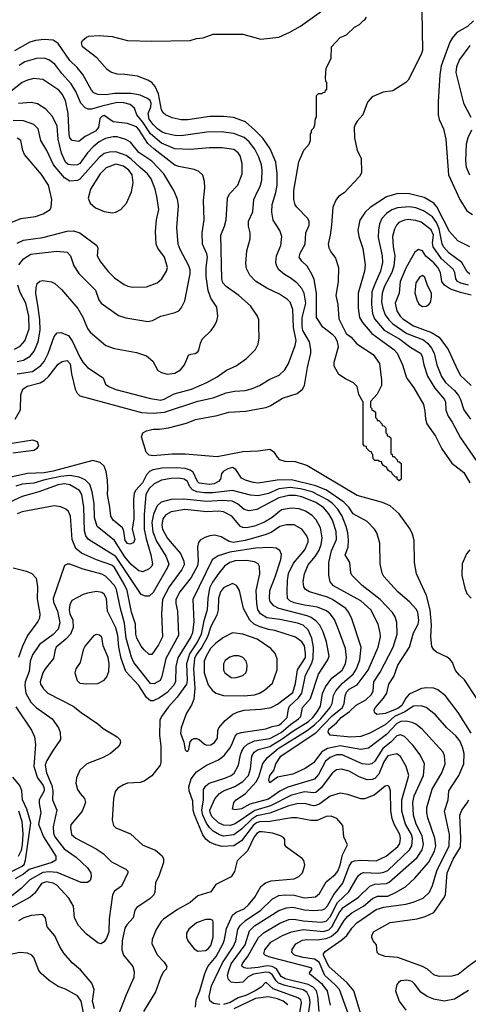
# Model space of a CAD drawing. Extents: x 997026 to 1115308, y 536381 to 619039.
# Tile 436 of 484: x 1094295 to 1097794, y 551211 to 558885. Entities that reach past the tile are written whole.
import ezdxf

# ---------------------------------------------------------------- set-up
doc = ezdxf.new("R2010")
doc.units = 0

msp = doc.modelspace()

# ---------------------------------------------------------------- linework, layer by layer
at = {"layer": '0CON20XD'}
for points in [[(1097860.8, 553595), (1097765, 553740), (1097724.2, 553775), (1097693.2, 553813.2), (1097671.2, 553875), (1097649.7, 553899.7), (1097627.4, 553917.4), (1097545.5, 553955.5), (1097524.5, 553974.5), (1097510.3, 554000.3), (1097501.5, 554075), (1097506.8, 554165), (1097494.8, 554285), (1097468.5, 554398.5), (1097388.6, 554565), (1097373.2, 554653.2), (1097370.6, 554825), (1097358.9, 554875), (1097340, 554915), (1097255, 555033.3), (1097185, 555096.2), (1097125, 555123.4), (1096927.8, 555177.7), (1096535, 555411.4), (1096445, 555439.4), (1096365, 555442.2), (1096325, 555454.4), (1096305, 555474.2), (1096282.9, 555512.9), (1096245, 555535.6), (1096155, 555521.2), (1096035, 555517.1), (1095835, 555477.5), (1095585, 555500), (1095485, 555499.5), (1095335, 555485.7), (1095305, 555491.4), (1095282, 555515), (1095243.8, 555635), (1095255.8, 555664.2), (1095285, 555680.8), (1095335, 555692.9), (1095385, 555692.9), (1095455, 555703.5), (1095595, 555739.5), (1095665, 555768.5), (1095835, 555799.2), (1095925, 555825.4), (1096055.4, 555834.6), (1096215, 555863.5), (1096248, 555875), (1096345, 555934.4), (1096458.8, 555971.2), (1096500.8, 556005), (1096517.1, 556035), (1096538.8, 556175), (1096566, 556285), (1096566.6, 556315), (1096555.3, 556375), (1096503.6, 556463.6), (1096496.9, 556495), (1096498, 556562), (1096527.1, 556675), (1096513.7, 556755), (1096495, 556789.1), (1096455.5, 556835), (1096405, 556874.6), (1096359.9, 556899.9), (1096316.6, 556936.6), (1096300, 556965), (1096292.8, 556992.8), (1096298.8, 557045), (1096331.5, 557125), (1096338.2, 557195), (1096325, 557242.5), (1096272.9, 557322.9), (1096261.1, 557385), (1096264.7, 557445.3), (1096292.4, 557537.6), (1096301.8, 557595), (1096304.2, 557685.8), (1096292.9, 557775), (1096249, 557879), (1096190.8, 557960.8), (1096129.2, 558025), (1096055, 558090.4), (1095962.1, 558122.1), (1095885, 558130.4), (1095778.9, 558131.1), (1095605, 558105.5), (1095555, 558104.6), (1095485, 558120), (1095432.5, 558145), (1095415, 558159.4), (1095401.6, 558181.6), (1095376.8, 558306.8), (1095350.4, 558365), (1095325, 558395.5), (1095294.6, 558414.6), (1095215, 558446.5), (1095115, 558459.5), (1095055, 558460), (1095007, 558477), (1094977.8, 558497.8), (1094897, 558587), (1094784.4, 558675), (1094775.8, 558704.2), (1094785.6, 558724.4), (1094815, 558749.2), (1094833.6, 558756.4), (1094915, 558761.1), (1095015, 558754.4), (1095135, 558723.8), (1095325, 558717.5), (1095625, 558723.3), (1095675, 558738.8), (1095725, 558744), (1095805, 558772.9), (1096035, 558772.9), (1096175, 558733.1), (1096315, 558748.1), (1096402.2, 558787.8), (1096485.3, 558834.7), (1096803.4, 559066.6)], [(1097430, 558955), (1097437.5, 558645), (1097426.8, 558613.2), (1097325, 558413.3), (1097306.7, 558395), (1097205, 558330), (1097130.7, 558319.3), (1097045, 558283.3), (1097006.4, 558243.6), (1096971.2, 558145), (1096926, 558095), (1096911.3, 558068.7), (1096903.1, 558045), (1096907.1, 557965), (1096928, 557865), (1096956.7, 557805), (1096959.3, 557690.7), (1096945.9, 557664.1), (1096824.2, 557535.8), (1096781.9, 557508.1), (1096760.3, 557479.7), (1096737, 557423), (1096726.4, 557283.6), (1096716.9, 557205), (1096700, 557135), (1096705.9, 557105.9), (1096721.2, 557075), (1096757.7, 557027.7), (1096780, 556955), (1096778.8, 556841.2), (1096760, 556735), (1096775.8, 556664.2), (1096784, 556555), (1096840.5, 556440.5), (1096880.9, 556410.9), (1096925, 556358), (1097052.5, 556275), (1097100.6, 556205), (1097117.1, 556075), (1097115.8, 556035), (1097082.3, 555967.7), (1097031.7, 555908.3), (1097030, 555865), (1097040, 555855), (1097041.7, 555841.7), (1097055, 555840), (1097070, 555825), (1097070, 555785), (1097080, 555775), (1097081.7, 555761.7), (1097095, 555760), (1097120, 555735), (1097121.7, 555721.7), (1097135, 555720), (1097150, 555705), (1097150, 555665), (1097160, 555655), (1097161.7, 555641.7), (1097175, 555640), (1097190, 555625), (1097190, 555505), (1097200, 555495), (1097201.7, 555481.7), (1097215, 555480), (1097240, 555455), (1097241.7, 555441.7), (1097255, 555440), (1097270, 555425), (1097270, 555305), (1097255, 555290), (1097240, 555305), (1097238.3, 555318.3), (1097225, 555320), (1097200, 555345), (1097198.3, 555358.3), (1097185, 555360), (1097171.7, 555371.7), (1097160, 555385), (1097158.3, 555398.3), (1097145, 555400), (1097131.7, 555411.7), (1097120, 555425), (1097118.3, 555438.3), (1097101.7, 555441.7), (1097095, 555450), (1097065, 555450), (1097051.7, 555461.7), (1097050, 555495), (1097040, 555505), (1097038.3, 555518.3), (1097025, 555520), (1097000, 555545), (1096998.3, 555558.3), (1096985, 555560), (1096973, 555573), (1096972.5, 555905), (1096938.8, 555965), (1096925.6, 556025.6), (1096898.8, 556055), (1096835, 556085.8), (1096785, 556120), (1096748, 556185), (1096748, 556215), (1096780, 556335), (1096773.8, 556375), (1096757.3, 556407.3), (1096738.3, 556428.3), (1096658.3, 556488.3), (1096610.8, 556565), (1096608.5, 556755), (1096590.5, 556860.5), (1096576.7, 556896.7), (1096536, 556965), (1096495, 557004), (1096475.7, 557035), (1096483.1, 557065), (1096522, 557135), (1096526.2, 557225), (1096553.3, 557285), (1096553.3, 557315), (1096539.5, 557339.5), (1096455, 557423.3), (1096443.1, 557443.1), (1096431.9, 557485), (1096432.2, 557555), (1096471.7, 557778.3), (1096510.8, 557869.2), (1096553.6, 557916.4), (1096563, 557947), (1096562.5, 557995), (1096570, 558005), (1096570, 558025), (1096588.3, 558041.7), (1096597.5, 558065), (1096602.5, 558115), (1096610, 558125), (1096610, 558295), (1096625, 558310), (1096655, 558310), (1096661.7, 558318.3), (1096678.3, 558321.7), (1096680, 558335), (1096690, 558345), (1096690, 558395), (1096683, 558403), (1096680, 558435), (1096683.8, 558505), (1096723.3, 558585), (1096726.7, 558675), (1096795, 558746.7), (1096843.6, 558766.4), (1096905, 558826.7), (1096945, 558847.5), (1096975, 558880), (1096986.4, 558883.6), (1097000, 558905)], [(1097834.2, 558875.8), (1097787.2, 558832.8), (1097705, 558784.5), (1097667.6, 558742.4), (1097649.6, 558710.4), (1097582, 558525), (1097570.4, 558455), (1097559.4, 558245), (1097559.2, 558145), (1097567.1, 558107.1), (1097600, 558035), (1097619.2, 557955), (1097638, 557675), (1097726.9, 557485), (1097782.9, 557395), (1097825, 557366.6)], [(1094259.1, 555770.9), (1094300.6, 555845), (1094305, 555962.5), (1094320, 556005), (1094352.2, 556027.8), (1094453.9, 556056.1), (1094485, 556071.8), (1094522.7, 556107.3), (1094595, 556199.4), (1094625, 556222.2), (1094665, 556228.5), (1094688, 556202), (1094699.5, 556125), (1094728.4, 556005), (1094743.4, 555973.4), (1094763.5, 555953.5), (1095245, 555823.5), (1095335, 555818.6), (1095425, 555826.2), (1095685, 555912.8), (1095805, 555938.5), (1095905, 555976.5), (1095968.9, 555991.1), (1096054.6, 555995.4), (1096102.2, 556007.8), (1096165, 556034.4), (1096245, 556083.5), (1096318.6, 556115), (1096362.7, 556155), (1096391.5, 556205), (1096444, 556345), (1096450.2, 556385), (1096429.6, 556485), (1096425.3, 556625.3), (1096405, 556682.5), (1096383.8, 556703.8), (1096322, 556745), (1096223.1, 556793.1), (1096135, 556848.5), (1096088.5, 556895), (1096063.5, 556945), (1096059.5, 556985), (1096067.1, 557085), (1096092.7, 557177.3), (1096092.5, 557225), (1096080, 557275), (1096080, 557315), (1096112.4, 557387.6), (1096122.1, 557485), (1096150.4, 557545), (1096170, 557585), (1096182.3, 557635), (1096186, 557714), (1096179.7, 557755), (1096159.1, 557815), (1096129.1, 557875), (1096085, 557933.2), (1096045, 557968), (1095965, 557998.2), (1095865, 558010.3), (1095755, 558008.9), (1095555, 557979.8), (1095505, 557981.7), (1095435, 557997.3), (1095405, 558010), (1095370.3, 558035), (1095335, 558068.7), (1095305, 558108.9), (1095297.6, 558155), (1095317.4, 558205), (1095320.4, 558235), (1095311.4, 558255), (1095292, 558272), (1095235, 558298), (1095165, 558309), (1095035, 558310.4), (1094970.5, 558299.5), (1094905, 558302.4), (1094873.3, 558315), (1094855, 558337.1), (1094787.7, 558457.7), (1094743.7, 558513.7), (1094685, 558567.5), (1094595, 558700.9), (1094555, 558725.3), (1094485, 558731.2), (1094417.3, 558722.7), (1094375, 558710), (1094255, 558642.5)], [(1097805.7, 558684.3), (1097723.8, 558575), (1097701.3, 558518.7), (1097695.3, 558475), (1097742.6, 558287.4), (1097756.2, 558235), (1097813.8, 558125)], [(1094275, 556125.8), (1094395, 556143.2), (1094460.6, 556189.4), (1094485, 556221.5), (1094515.9, 556284.1), (1094563, 556417), (1094586.4, 556443.6), (1094615, 556448.1), (1094675.6, 556425), (1094706.8, 556376.8), (1094764, 556255), (1094787.1, 556217.1), (1094825, 556173.3), (1094946.7, 556095), (1094963.8, 556045), (1094991.2, 556025), (1095044.1, 556004.1), (1095315, 555931.8), (1095395, 555920), (1095421.7, 555928.3), (1095499.7, 555970.2), (1095635, 556006.6), (1095755, 556058.2), (1095835, 556101.2), (1095906.7, 556153.3), (1095982.4, 556187.6), (1096064.5, 556245.5), (1096134, 556315), (1096156, 556355), (1096162.5, 556405), (1096160.8, 556495), (1096160, 556545), (1096150.8, 556575), (1096096.1, 556656.1), (1096005, 556736.5), (1095904.8, 556804.8), (1095879.6, 556835), (1095872.3, 556865), (1095862.7, 557205), (1095892.7, 557277.3), (1095905.2, 557324.8), (1095915.8, 557495), (1095932.3, 557527.7), (1095996.2, 557595), (1096031.2, 557685), (1096030.4, 557765), (1096014.5, 557825), (1095998.7, 557848.7), (1095965, 557872.7), (1095875, 557885.4), (1095774, 557886), (1095625, 557872.8), (1095505, 557879.8), (1095401.8, 557921.8), (1095315, 557995.2), (1095255, 558086.6), (1095207.7, 558145), (1095190, 558195), (1095156, 558225), (1095106.1, 558236.1), (1095055, 558238.8), (1094935, 558212.2), (1094855, 558186.8), (1094827.9, 558187.9), (1094805, 558197.9), (1094771.8, 558235), (1094733.6, 558325), (1094696.6, 558386.6), (1094624.6, 558465), (1094568.7, 558538.7), (1094523.5, 558573.5), (1094485, 558584.6), (1094425, 558582.3), (1094335, 558558), (1094290.7, 558529.3)], [(1094275, 556220.2), (1094325, 556231.2), (1094377.8, 556262.2), (1094408.3, 556301.7), (1094438.8, 556375), (1094454.4, 556465), (1094452.2, 556545), (1094439.1, 556640.9), (1094421.6, 556755), (1094423.2, 556796.8), (1094432, 556828), (1094453.1, 556846.9), (1094475, 556853.6), (1094542.4, 556842.4), (1094569.2, 556829.2), (1094621.7, 556781.7), (1094748.9, 556635), (1094787.2, 556567.2), (1094825, 556479.2), (1094845, 556450), (1094966.6, 556346.6), (1095035, 556322.9), (1095205, 556291.9), (1095285, 556264.3), (1095333.1, 556225), (1095371.8, 556151.8), (1095400, 556135), (1095445, 556122.2), (1095505, 556129.4), (1095550, 556155), (1095581.4, 556195), (1095610.7, 556269.3), (1095630.7, 556279.3), (1095663.6, 556283.6), (1095683.9, 556296.1), (1095691.7, 556308.3), (1095704, 556365), (1095718, 556395), (1095787, 556463), (1095817.5, 556505), (1095832.4, 556537.6), (1095840, 556575), (1095833.1, 556645), (1095785.8, 556715.8), (1095764.3, 556774.3), (1095750, 556885), (1095750.5, 556955), (1095760.8, 557035), (1095755, 557061.2), (1095720.6, 557135), (1095718.9, 557225), (1095733.1, 557325), (1095729.5, 557475), (1095739.5, 557575), (1095735.5, 557625.5), (1095722.4, 557672.4), (1095691.7, 557701.7), (1095655, 557716.5), (1095535, 557740.8), (1095505, 557752.3), (1095342.3, 557877.7), (1095295, 557920.3), (1095225, 558030.3), (1095205, 558049.8), (1095135, 558075.5), (1095025, 558088.4), (1094955, 558137.5), (1094935, 558131.1), (1094921.3, 558115), (1094908.4, 558045), (1094885, 558017.7), (1094805, 557974.1), (1094755, 557936.5), (1094704.6, 557944.6), (1094686.9, 557965), (1094680.7, 557990.7), (1094673.3, 558155), (1094651.8, 558255), (1094625, 558304.4), (1094599.1, 558335), (1094475, 558418.5), (1094405, 558426.4), (1094355, 558413.6), (1094315, 558394.6), (1094215, 558319.1)], [(1094288.2, 556975), (1094325, 557022.7), (1094383.1, 557056.9), (1094425.8, 557064.2), (1094585, 557081.1), (1094665, 557072.2), (1094691.5, 557045), (1094716.1, 556966.1), (1094756.2, 556906.2), (1094885, 556777.1), (1094912.1, 556702.1), (1094930, 556675), (1095065, 556578.6), (1095122.6, 556562.6), (1095295, 556533.1), (1095330, 556540), (1095395, 556575.8), (1095507.7, 556602.3), (1095535, 556616.7), (1095554.1, 556635.9), (1095582.5, 556695), (1095625.5, 556905), (1095625.5, 556935), (1095615, 556966), (1095546, 557095), (1095531.1, 557135), (1095520, 557265), (1095533.2, 557435), (1095525.3, 557485.3), (1095497.9, 557555), (1095420, 557685), (1095325, 557782.9), (1095225, 557851.3), (1095159.7, 557929.8), (1095122.6, 557952.6), (1095055, 557972.5), (1095025, 557973.1), (1094965, 557960), (1094915, 557933.5), (1094867.5, 557895), (1094823.2, 557846.8), (1094764.5, 557765), (1094745, 557754.7), (1094715, 557750.6), (1094673.8, 557756.2), (1094653.5, 557775), (1094621.1, 557845), (1094594.7, 557955), (1094587.9, 558055), (1094550.4, 558130.4), (1094498.1, 558188.1), (1094435, 558230.5), (1094385, 558240.9), (1094285, 558233.3)], [(1094275, 557143.2), (1094325, 557166.7), (1094475, 557186.7), (1094665, 557237.9), (1094715, 557240), (1094765, 557224.5), (1094895.8, 557125), (1094904.3, 557105), (1094898.6, 557045), (1094925, 556997.5), (1094985, 556922.5), (1095033.9, 556873.9), (1095110.6, 556820.6), (1095137.6, 556807.6), (1095175, 556800), (1095285, 556802.9), (1095366.2, 556835), (1095402.5, 556865), (1095439.4, 556925), (1095446.5, 556955), (1095424.5, 557035), (1095371.5, 557105), (1095360.4, 557135), (1095353.2, 557235), (1095361.8, 557325), (1095380.8, 557405), (1095363.6, 557506.4), (1095351.3, 557565), (1095320.7, 557645), (1095292, 557685), (1095235, 557734.2), (1095165, 557799.3), (1095125, 557827.8), (1095045, 557856.7), (1094995, 557853.7), (1094955, 557841.4), (1094915, 557811.8), (1094765, 557641.8), (1094745, 557633.2), (1094685, 557627.7), (1094645, 557652.1), (1094558.1, 557755), (1094507.3, 557865), (1094459.6, 557945), (1094439.1, 558035), (1094405, 558069.6), (1094325, 558098.2), (1094245, 558099.3)], [(1094233.4, 557306.6), (1094305, 557336.5), (1094418, 557352), (1094477, 557373), (1094532, 557405), (1094540, 557425), (1094544.4, 557485), (1094519.1, 557595), (1094465, 557679.2), (1094332.7, 557835), (1094318.5, 557865), (1094304, 557945), (1094275, 557961.1)], [(1097819.2, 558025), (1097788.8, 557965), (1097777.6, 557915), (1097770.5, 557785), (1097775.7, 557735.7), (1097803.1, 557675)], [(1095015, 557380.8), (1095045, 557384), (1095085, 557406), (1095128, 557455), (1095167.4, 557542.6), (1095179.6, 557615), (1095173.4, 557675), (1095145, 557713.3), (1095105, 557742.5), (1095045, 557758.4), (1094969.9, 557730.1), (1094922, 557685), (1094846.4, 557565), (1094829.4, 557495), (1094845, 557456.2), (1094885, 557418), (1094955, 557390), (1095015, 557380.8)], [(1097805, 557115.4), (1097710.8, 557160.9), (1097646.7, 557235), (1097547.2, 557427.2), (1097525.8, 557455.8), (1097449.5, 557499.5), (1097335, 557529.2), (1097245, 557530.6), (1097155, 557504), (1097027.3, 557422.7), (1096988.5, 557385), (1096947.3, 557322.7), (1096932.7, 557245), (1096939.2, 557195), (1096971.9, 557101.9), (1096990, 556975), (1096983.8, 556925), (1096935.8, 556755), (1096935.7, 556635.7), (1096945.8, 556565), (1096968.2, 556525), (1097040.5, 556440.5), (1097212.1, 556315), (1097239.6, 556285), (1097279.1, 556195), (1097312.5, 556095), (1097368.5, 556015), (1097444.5, 555885), (1097455.4, 555835), (1097458.5, 555775), (1097471.1, 555735), (1097538.5, 555638.5), (1097588.3, 555541.7), (1097665, 555427.5), (1097758, 555355), (1097805.9, 555275.9)], [(1097805, 556902.1), (1097785, 556919.2), (1097743.4, 556993.4), (1097645, 557066.6), (1097599, 557115), (1097588.7, 557138.7), (1097566.5, 557256.5), (1097545, 557304.7), (1097515, 557348.9), (1097445, 557396.2), (1097385, 557418.6), (1097335, 557426.1), (1097241.1, 557418.9), (1097197.2, 557402.8), (1097155, 557374.6), (1097119.3, 557335), (1097100.9, 557295), (1097092.4, 557245), (1097091.3, 557188.7), (1097122.5, 557045), (1097123.6, 556993.6), (1097110, 556925), (1097063.3, 556825), (1097042.4, 556765), (1097038.6, 556665), (1097046.5, 556596.5), (1097063.1, 556555), (1097136.6, 556466.5), (1097258.2, 556395), (1097345, 556330.9), (1097420, 556285), (1097432.4, 556262.4), (1097446.4, 556195), (1097475, 556105.7), (1097533, 556013), (1097607.7, 555925), (1097615.4, 555905), (1097617.6, 555842.4), (1097635.3, 555795.3), (1097667.4, 555747.4), (1097731.8, 555625), (1097855, 555450.6)], [(1097795, 556815.5), (1097735, 556831.2), (1097709.6, 556845), (1097696.6, 556865), (1097687.9, 556915), (1097675, 556941.5), (1097585, 557022), (1097518.5, 557115), (1097515.2, 557145), (1097523.3, 557205), (1097505, 557248), (1097425, 557307.5), (1097385, 557319.7), (1097325, 557327.5), (1097295, 557322.7), (1097251.9, 557305), (1097232.3, 557285), (1097217.8, 557252.2), (1097202.8, 557195), (1097208.1, 557115), (1097220.7, 557045), (1097213.4, 556965), (1097197.5, 556915), (1097140.6, 556809.4), (1097120.7, 556755), (1097117, 556685), (1097125.8, 556635.8), (1097145.7, 556585), (1097174.2, 556545), (1097206, 556516), (1097315, 556440.4), (1097445, 556389.5), (1097474.2, 556365), (1097505.8, 556325), (1097526.8, 556285), (1097547.8, 556195), (1097583.5, 556103.5), (1097616.9, 556056.9), (1097685, 555994.6), (1097716.4, 555956.4), (1097733, 555925), (1097757.3, 555845), (1097811.8, 555771.8)], [(1097815, 556737.2), (1097731.7, 556758.3), (1097654.2, 556784.2), (1097606.7, 556816.7), (1097586.8, 556845), (1097577.8, 556915), (1097556.7, 556955), (1097525, 556991.4), (1097463.2, 557043.2), (1097435, 557082.9), (1097405, 557094), (1097376.8, 557073.2), (1097308.6, 556955), (1097261.6, 556845), (1097254, 556755), (1097222, 556675), (1097235.3, 556615), (1097260.8, 556575), (1097283.1, 556555), (1097365, 556499.7), (1097507.5, 556447.5), (1097565, 556411.8), (1097635.5, 556315), (1097696, 556184), (1097730.6, 556115), (1097815.6, 556035)], [(1097435, 556648.6), (1097465, 556652.5), (1097485.8, 556664.2), (1097498.8, 556681.2), (1097506.8, 556723.2), (1097505.6, 556754.4), (1097475, 556814), (1097455, 556876), (1097435, 556892.5), (1097415, 556880), (1097384.7, 556835.3), (1097377.6, 556757.6), (1097390.9, 556700.9), (1097408.9, 556668.9), (1097435, 556648.6)], [(1094254, 556316), (1094298.6, 556341.4), (1094335, 556382.5), (1094368.6, 556475), (1094367.6, 556575), (1094342.9, 556675), (1094299.3, 556759.3), (1094281.4, 556815)], [(1094242, 555508), (1094405, 555529.8), (1094432.2, 555545), (1094444.7, 555565), (1094434.7, 555594.7), (1094398.4, 555608.4), (1094202.3, 555577.7)], [(1097815, 553324.5), (1097715.5, 553485), (1097615, 553614.4), (1097555, 553662.5), (1097525.9, 553675.9), (1097468.8, 553678.8), (1097427.2, 553672.8), (1097331.9, 553628.1), (1097305, 553596.2), (1097275, 553540.5), (1097245, 553517), (1097145, 553476.3), (1097080.9, 553470.9), (1097062, 553485), (1097060.6, 553505), (1097069.1, 553525), (1097132.8, 553597.2), (1097157.1, 553635), (1097174, 553706), (1097212.7, 553765), (1097244.7, 553855), (1097335.4, 553995), (1097367.2, 554105), (1097401.5, 554175), (1097407.5, 554205), (1097400.5, 554265), (1097388.5, 554288.5), (1097336.3, 554346.4), (1097244.7, 554424.8), (1097135, 554545.8), (1097120.9, 554570.9), (1097107.1, 554645), (1097104.3, 554805), (1097079.2, 554885), (1097063.2, 554913.2), (1097003.8, 554975), (1096895, 555034.5), (1096860.8, 555085), (1096822.8, 555125), (1096687.8, 555217.8), (1096605, 555252.5), (1096415, 555299.8), (1096303.7, 555296.3), (1096155, 555272.6), (1096115, 555277.6), (1096055, 555295.3), (1096025, 555311.5), (1095980.1, 555380.1), (1095955, 555396.2), (1095917.1, 555385), (1095881.4, 555365), (1095868.1, 555345), (1095861.9, 555305), (1095845.6, 555285), (1095811.4, 555268.6), (1095775, 555262), (1095695, 555274), (1095680.8, 555285), (1095647.9, 555357.9), (1095624.4, 555375), (1095585, 555386.1), (1095515, 555391.9), (1095405, 555390.4), (1095333.3, 555376.7), (1095307.9, 555365), (1095283.5, 555336.5), (1095253.1, 555275), (1095201.2, 555218.8), (1095188, 555195), (1095182, 555145), (1095186.3, 554995), (1095172.2, 554915), (1095192.9, 554835), (1095183, 554807), (1095155, 554796.5), (1095135, 554802.7), (1095117.3, 554825), (1095108.2, 554898.2), (1095097.3, 554925), (1095025, 554985.5), (1095004.6, 555015), (1094998.5, 555085), (1094979.2, 555185), (1094982.3, 555235), (1094980.8, 555295), (1094968.5, 555365), (1094954.6, 555404.6), (1094923.8, 555435), (1094865, 555448.8), (1094555, 555365.2), (1094485, 555354.5), (1094355, 555347.3), (1094225, 555319.2)], [(1096957.8, 551125), (1096900, 551315), (1096847.5, 551377.5), (1096705.8, 551505), (1096665.4, 551595), (1096664.7, 551605.3), (1096678, 551622), (1096807.7, 551712.3), (1096845, 551746.1), (1096885.3, 551805), (1096925, 551845.9), (1097075, 551949.2), (1097135, 551967), (1097305, 551992.4), (1097363.4, 552006.6), (1097442.2, 552037.8), (1097490.5, 552085), (1097515, 552138), (1097548.4, 552251.6), (1097644.8, 552445.2), (1097647.1, 552535), (1097608, 552715), (1097637.3, 552805), (1097642.5, 552875), (1097670.8, 552919.2), (1097720.8, 552995), (1097758.1, 553085), (1097762.1, 553165), (1097749.4, 553215), (1097726.8, 553265), (1097695, 553304.5), (1097626.7, 553365), (1097536.4, 553466.4), (1097464.7, 553524.7), (1097425, 553536.8), (1097365, 553534.1), (1097298.8, 553491.2), (1097216.8, 553455), (1097145, 553389.4), (1097025.6, 553325), (1096955, 553298.1), (1096875, 553291.7), (1096715, 553308.9), (1096701.5, 553331.5), (1096706, 553355), (1096765, 553404.1), (1096802.6, 553445), (1096866.7, 553493.3), (1096918.3, 553541.7), (1096995.1, 553584.9), (1097038.1, 553625), (1097050.8, 553655), (1097057.5, 553725), (1097105, 553800.9), (1097207.5, 553995), (1097239.7, 554095), (1097235, 554186.7), (1097221.9, 554231.9), (1097201.5, 554265), (1097106.2, 554365), (1096966.5, 554475), (1096884.4, 554555), (1096876.9, 554575), (1096870, 554655), (1096834.3, 554715), (1096855.3, 554774.7), (1096859.9, 554829.9), (1096854.8, 554885), (1096842, 554935), (1096810.4, 555015), (1096775, 555070), (1096735, 555113.1), (1096695, 555143.1), (1096575.1, 555205.1), (1096485, 555229.1), (1096405, 555238.7), (1096315, 555228), (1096235, 555193.3), (1096155, 555174.3), (1096095, 555179.2), (1095955, 555215.2), (1095802.4, 555197.6), (1095735, 555198.5), (1095676.1, 555206.1), (1095641.7, 555221.7), (1095623.1, 555243.1), (1095604.7, 555285), (1095576.7, 555305), (1095535, 555311.2), (1095475, 555309.6), (1095400, 555295), (1095345, 555266.4), (1095305, 555230), (1095277.8, 555185), (1095265.2, 555024.8), (1095266.9, 554915), (1095280.1, 554840.1), (1095318.1, 554715), (1095330.8, 554645), (1095324.5, 554625), (1095305.9, 554604.1), (1095255, 554581.2), (1095225, 554588.9), (1095165, 554638.2), (1095115, 554697.5), (1095035, 554826.1), (1094900.4, 554935), (1094879.5, 555005), (1094875.2, 555115.2), (1094861, 555205), (1094841.7, 555261.7), (1094805, 555299.6), (1094759.8, 555319.8), (1094685, 555332.7), (1094615.1, 555324.9), (1094490.5, 555299.5), (1094405, 555271.7), (1094315, 555263.9), (1094265, 555249.2)], [(1095575, 555149), (1095475, 555144.4), (1095398.5, 555125), (1095367.4, 555095), (1095337.8, 555032.2), (1095325.9, 554965), (1095332.7, 554892.7), (1095361.1, 554821.1), (1095435, 554703.3), (1095457.5, 554645), (1095448.6, 554615), (1095335, 554421.5), (1095305, 554391.5), (1095275, 554391.1), (1095243.3, 554405), (1095045, 554702.3), (1094832.8, 554832.8), (1094811.5, 554861.5), (1094801.5, 554901.5), (1094795.2, 555085.2), (1094780.7, 555185), (1094761.1, 555215), (1094685, 555260), (1094645, 555267.4), (1094595, 555258.9), (1094445, 555204.3), (1094315, 555168.8), (1094217.7, 555125)], [(1096855, 551147.5), (1096788.8, 551325), (1096753.3, 551365), (1096673.5, 551435), (1096629.5, 551539.5), (1096595, 551561.5), (1096505.9, 551575.9), (1096438.9, 551595), (1096416.5, 551615), (1096420.9, 551639.1), (1096447.8, 551682.2), (1096499.5, 551710.5), (1096533.5, 551716.5), (1096613.8, 551713.8), (1096685, 551723.9), (1096725, 551739.7), (1096775.3, 551784.7), (1096825.8, 551865), (1096852.9, 551897.2), (1096886.3, 551923.7), (1096974.9, 551975.1), (1097045.8, 552035.8), (1097085, 552052.4), (1097165, 552052.7), (1097227, 552083), (1097303.1, 552126.9), (1097377, 552193), (1097483.1, 552316.9), (1097530.8, 552405), (1097540.3, 552445), (1097533.6, 552505), (1097477.8, 552665), (1097469.3, 552705), (1097470, 552745), (1097511.2, 552888.8), (1097586.8, 553015), (1097613.8, 553085), (1097608.6, 553148.6), (1097598.5, 553175), (1097434.5, 553355), (1097385, 553393.9), (1097355, 553407.8), (1097307.6, 553417.6), (1097266.2, 553415), (1097235, 553399.8), (1097155.8, 553314.2), (1097015, 553206.6), (1096954.2, 553195.8), (1096795, 553224.2), (1096695.4, 553204.6), (1096651.7, 553178.3), (1096585, 553093.8), (1096521.7, 553048.3), (1096426, 553005), (1096305, 552980), (1096245, 552936.2), (1096237.1, 552955), (1096244.6, 552995), (1096276.1, 553033.9), (1096291.9, 553085), (1096330.9, 553145), (1096537.1, 553283), (1096603.4, 553326.6), (1096731.6, 553458.4), (1096811.5, 553525), (1096825.6, 553555), (1096832, 553615), (1096843.2, 553645), (1096865, 553668), (1096927.9, 553702.1), (1097012.4, 553815), (1097089.7, 553995), (1097107.9, 554075), (1097106.9, 554105), (1097089.6, 554175), (1097033.2, 554285), (1096955, 554355.3), (1096741.8, 554471.8), (1096717.5, 554505), (1096704.7, 554554.7), (1096706.6, 554653.4), (1096726.5, 554745), (1096766.5, 554835), (1096763.1, 554895), (1096735.3, 554985), (1096705.8, 555035), (1096665, 555083.6), (1096605, 555122.8), (1096495, 555166.3), (1096445, 555177.5), (1096395, 555177.9), (1096315, 555159), (1096145, 555068.4), (1096085, 555057.5), (1096045, 555068.2), (1095992.7, 555112.7), (1095951.3, 555131.3), (1095875, 555138.8), (1095755, 555130.3), (1095575, 555149)], [(1097372.4, 552835), (1097443.4, 552995), (1097452.1, 553085), (1097418.5, 553155), (1097359.9, 553229.9), (1097295, 553297.9), (1097265, 553312), (1097235, 553302.4), (1097190, 553255), (1097126, 553204), (1097065.8, 553105), (1097041.4, 553085), (1097015, 553080), (1096965, 553086.4), (1096809.4, 553155), (1096765, 553155.6), (1096715, 553133.4), (1096678.6, 553105), (1096625, 553002.5), (1096594.8, 552965.2), (1096386.4, 552903.6), (1096325, 552872), (1096235, 552809.3), (1096090.4, 552769.6), (1096025, 552735.6), (1095975, 552726.2), (1095955, 552732.5), (1095964.3, 552785), (1095981.9, 552805), (1096056.9, 552853.1), (1096139, 552945), (1096160.6, 552985), (1096191.2, 553088.8), (1096227.8, 553135), (1096311.3, 553205), (1096535.8, 553344.2), (1096595, 553388.3), (1096643, 553435), (1096716.1, 553525), (1096732.1, 553555), (1096742.3, 553617.7), (1096761.1, 553655), (1096812.1, 553715), (1096895.3, 553785), (1096922.2, 553825), (1096947.9, 553895), (1096958.9, 553995), (1096884.6, 554215), (1096860.7, 554265), (1096837.5, 554295), (1096735, 554366.8), (1096695, 554384.2), (1096555.3, 554425.3), (1096525, 554442.9), (1096510.5, 554465), (1096504.6, 554505.4), (1096515.5, 554565), (1096545.4, 554635), (1096601.6, 554705), (1096629.3, 554750.7), (1096647.2, 554795), (1096653.6, 554846.4), (1096641.8, 554925), (1096607.2, 554987.2), (1096575, 555019.6), (1096525, 555054.5), (1096475, 555071.5), (1096415, 555078), (1096336, 555064), (1096265, 555005.4), (1096205, 554968.8), (1096125, 554936.5), (1096064.7, 554924.7), (1096036.4, 554926.4), (1096016.3, 554936.3), (1095948.5, 555015), (1095885, 555049.3), (1095845, 555054.2), (1095755, 555049.3), (1095583.1, 555066.9), (1095475, 555049.3), (1095433.5, 555025), (1095411.3, 554995), (1095404.2, 554945), (1095407.8, 554915), (1095445, 554847.8), (1095481.7, 554801.7), (1095548.7, 554725), (1095574.3, 554664.3), (1095576.9, 554635), (1095559.4, 554600.6), (1095459.5, 554465), (1095409.5, 554365), (1095400.9, 554255), (1095408.2, 554075), (1095378, 554012), (1095325, 553938.1), (1095305, 553936.9), (1095264.7, 553974.7), (1095242.8, 554002.8), (1095209.7, 554065), (1095201.9, 554095), (1095197.8, 554175), (1095167.8, 554267.8), (1095132, 554435), (1095109.6, 554485), (1095034.7, 554615), (1095013, 554633), (1094894.1, 554674.1), (1094777.6, 554727.6), (1094733.1, 554763.1), (1094703.8, 554835), (1094691.8, 555015), (1094675, 555052.5), (1094655, 555070), (1094615, 555088.1), (1094562.6, 555097.4), (1094315, 555050.4), (1094275.8, 555034.2)], [(1096631.2, 551155), (1096620.4, 551275), (1096610.2, 551315), (1096584, 551344), (1096545, 551365.7), (1096365, 551409.5), (1096335, 551427.6), (1096297.9, 551487.9), (1096265, 551506.2), (1096225, 551510.3), (1096155, 551496.9), (1096075, 551491), (1096045, 551493.8), (1096030.7, 551505), (1096027.9, 551515), (1096034.8, 551535), (1096070.3, 551579.7), (1096157.8, 551732.2), (1096200.4, 551769.6), (1096325, 551841.9), (1096395, 551870.5), (1096435, 551874.3), (1096505, 551862.1), (1096645, 551850.7), (1096685, 551858), (1096715, 551893.1), (1096774.5, 552005.5), (1096862.7, 552087.3), (1096935, 552211.8), (1096955, 552230.4), (1096975, 552237.5), (1097096, 552234), (1097135, 552239.5), (1097165, 552252.7), (1097335.8, 552415), (1097352.4, 552445), (1097357.7, 552505), (1097350.2, 552535), (1097303.7, 552615), (1097274.4, 552715), (1097274.4, 552805), (1097328.6, 552995), (1097310, 553065), (1097265, 553141.1), (1097235, 553162.7), (1097165, 553147.1), (1097135, 553101.5), (1097096.7, 553003.3), (1097065, 552971.4), (1097043.4, 552963.4), (1097005, 552960.7), (1096943, 552983), (1096865, 553026.9), (1096805, 553042.8), (1096765, 553038.2), (1096734, 553016), (1096645, 552897.6), (1096605, 552862.3), (1096585, 552858.6), (1096515, 552867.7), (1096415, 552841.9), (1096252.2, 552757.8), (1096128.3, 552721.7), (1095975, 552617.7), (1095935.2, 552604.8), (1095885, 552607.1), (1095845, 552626.4), (1095794.3, 552675), (1095780.2, 552705), (1095778.7, 552725), (1095817.9, 552812.1), (1095853.6, 552855), (1095885.6, 552875), (1095972, 552908), (1096035, 552947.4), (1096078.6, 552995), (1096094.1, 553045.9), (1096106.1, 553145), (1096123.5, 553176.5), (1096155, 553196.3), (1096245, 553220.8), (1096340.9, 553279.1), (1096425, 553340.3), (1096547, 553415), (1096582, 553445), (1096615, 553489.2), (1096639.8, 553535), (1096655.5, 553634.5), (1096678.6, 553685), (1096728, 553752), (1096809.1, 553815), (1096835.4, 553865.4), (1096843.6, 553915), (1096835.9, 553985), (1096782.3, 554132.3), (1096750.6, 554210.6), (1096715.2, 554255.2), (1096687.9, 554277.9), (1096616.6, 554306.6), (1096515, 554320.7), (1096435, 554340), (1096401.2, 554355), (1096384.7, 554375), (1096379.8, 554425), (1096382.2, 554515), (1096390.5, 554569.5), (1096431.3, 554648.7), (1096517.4, 554752.6), (1096543.4, 554815), (1096544, 554835), (1096535, 554862.9), (1096495, 554913.6), (1096435, 554947.6), (1096375, 554947.9), (1096325, 554934.2), (1096255, 554887.9), (1096210.1, 554869.9), (1096052.5, 554825), (1095960, 554810), (1095928.3, 554818.3), (1095865, 554854.4), (1095815, 554866.9), (1095777, 554863), (1095739.7, 554850.3), (1095702.1, 554827.9), (1095688.6, 554811.4), (1095680.5, 554775), (1095686.2, 554665), (1095680.8, 554629.2), (1095631.7, 554538.3), (1095543.4, 554425), (1095513.5, 554365), (1095512.9, 554335), (1095526.1, 554273.9), (1095533.6, 554085), (1095434.5, 553905.5), (1095404.7, 553765.3), (1095391.1, 553735), (1095345, 553708.9), (1095315, 553712.5), (1095185.5, 553875.5), (1095166.9, 553916.9), (1095125.6, 554065), (1095112, 554182), (1095080.8, 554295), (1095050.8, 554445), (1095035, 554473.9), (1094988.8, 554525), (1094965, 554546.9), (1094935, 554563.2), (1094791.3, 554601.3), (1094685, 554641.5), (1094665, 554642.2), (1094645, 554632), (1094555.3, 554375), (1094558.9, 554345), (1094590.2, 554275), (1094608.1, 554185), (1094595, 554135.6), (1094556, 554094), (1094450.4, 554015), (1094394.7, 553935), (1094377.2, 553885), (1094368.7, 553805), (1094337, 553725), (1094334.3, 553695), (1094343.4, 553635), (1094381.5, 553565), (1094424.3, 553524.3), (1094547.1, 553435), (1094597.5, 553365), (1094611.7, 553331.7), (1094612.5, 553275), (1094550, 553185), (1094503.2, 553105), (1094494.1, 553075), (1094505, 553014), (1094546.7, 552916.7), (1094552.8, 552875), (1094551.5, 552805), (1094583.9, 552725), (1094572.6, 552667.4)], [(1096543.5, 551115), (1096560.3, 551225), (1096554.8, 551265), (1096534.1, 551304.1), (1096505, 551324.5), (1096365, 551356.1), (1096314.6, 551374.6), (1096294.2, 551394.2), (1096263.4, 551443.4), (1096239.9, 551459.9), (1096215, 551462.2), (1096119.6, 551445), (1096076.7, 551425), (1096035, 551383.1), (1095983, 551377), (1095944.1, 551384.1), (1095922.8, 551402.8), (1095915.9, 551435), (1095925.2, 551475), (1095945, 551525.8), (1096052.9, 551675), (1096086.8, 551783.2), (1096125, 551821.1), (1096315, 551941.2), (1096375, 551963.3), (1096425, 551966.7), (1096516.5, 551946.5), (1096585, 551941.4), (1096655, 551946.9), (1096675, 551954.1), (1096695, 551977.5), (1096743.8, 552066.2), (1096815.6, 552155), (1096863.1, 552286.9), (1096885, 552320.7), (1096905, 552329.4), (1096955, 552334.2), (1097075, 552328.8), (1097153.5, 552366.5), (1097245, 552440), (1097258.2, 552465), (1097265.3, 552505), (1097258.9, 552535), (1097215.3, 552615), (1097199.1, 552659.1), (1097188.9, 552718.9), (1097186, 552875), (1097176.5, 552905), (1097165, 552915.6), (1097145, 552910), (1097059.8, 552840.2), (1096985, 552811.8), (1096955, 552811.2), (1096855, 552846.5), (1096795, 552857.5), (1096715, 552833.2), (1096635.5, 552774.5), (1096605, 552759.5), (1096585, 552758.6), (1096515, 552776.4), (1096455, 552772.1), (1096395, 552756.8), (1096245, 552699.3), (1096145, 552679.3), (1096105, 552654.3), (1096025, 552576), (1095965, 552530.4), (1095885, 552522), (1095852, 552532), (1095805, 552560.7), (1095775, 552587.9), (1095751.9, 552621.9), (1095724, 552685), (1095716, 552725), (1095728.4, 552805), (1095729.5, 552885), (1095745.9, 552914.1), (1095772.5, 552935), (1095895, 552972.6), (1095944.4, 552995), (1095967.3, 553012.7), (1096001.8, 553075), (1096015.8, 553155), (1096027.2, 553185), (1096045.5, 553214.5), (1096071, 553239), (1096125, 553264.4), (1096245, 553282.8), (1096335, 553329.6), (1096407.9, 553392.1), (1096470.3, 553435), (1096486.6, 553455), (1096500.7, 553525), (1096561.9, 553595), (1096625.6, 553784.4), (1096699.1, 553895), (1096708.8, 553925), (1096687.3, 554035), (1096661.3, 554115), (1096635.6, 554165.6), (1096607.8, 554197.8), (1096568.2, 554225), (1096537.7, 554237.7), (1096315.2, 554295.2), (1096275.8, 554315.8), (1096249.4, 554349.4), (1096242.8, 554375), (1096245.5, 554435), (1096288, 554542), (1096331.1, 554678.9), (1096336.4, 554716.4), (1096325, 554748), (1096295.4, 554765.4), (1096245, 554771.8), (1096135, 554765.2), (1095934.8, 554735.2), (1095842.5, 554707.5), (1095795.6, 554674.4), (1095646.1, 554365), (1095653.4, 554195), (1095641.4, 554105), (1095630.4, 554075), (1095527.4, 553912.6), (1095512, 553845), (1095510.5, 553725), (1095493.8, 553696.1), (1095445, 553640.9), (1095385, 553598.8), (1095335, 553575.3), (1095315, 553575.4), (1095285, 553603.1), (1095225, 553695.4), (1095123.8, 553803.8), (1095086.7, 553905), (1095067, 553995), (1095059.7, 554085), (1095045.5, 554145.5), (1094979.6, 554275), (1094972.9, 554375), (1094955, 554406.7), (1094935, 554421.5), (1094895, 554429.1), (1094825, 554416.5), (1094791.2, 554405), (1094702.6, 554357.4), (1094686.5, 554325), (1094680.4, 554285), (1094686.8, 554255), (1094710.4, 554205), (1094711.1, 554148.9), (1094691.2, 554095), (1094653.8, 554056.1)], [(1097805, 554752.5), (1097778.5, 554721.5), (1097745.8, 554644.2), (1097744.2, 554554.2), (1097765.3, 554455.3), (1097782.4, 554412.4), (1097816.2, 554376.2)], [(1095855, 551208), (1095807.5, 551217.5), (1095777.4, 551237.4), (1095772.8, 551272.8), (1095789.7, 551355), (1095876.7, 551535), (1095958.7, 551658.7), (1095981.3, 551705), (1095995.7, 551795), (1096014.3, 551825.7), (1096055.7, 551864.3), (1096175.3, 551945), (1096267, 552033), (1096315, 552058.8), (1096364.8, 552065.2), (1096435, 552060.2), (1096515, 552039.5), (1096601.8, 552048.2), (1096632.3, 552075), (1096684.5, 552165), (1096755, 552223.8), (1096775, 552248.1), (1096793.9, 552296.1), (1096813.3, 552376.7), (1096850.8, 552455), (1096824, 552515), (1096814.2, 552604.2), (1096769.3, 552659.3), (1096725, 552677.5), (1096685, 552675.4), (1096615, 552644), (1096564.7, 552644.7), (1096455, 552664), (1096415.3, 552665.3), (1096245, 552636.9), (1096165, 552634), (1096141.7, 552625), (1096115, 552604), (1096025, 552484.2), (1095965, 552446.6), (1095875, 552439.5), (1095825, 552452.5), (1095775.2, 552475.2), (1095747.5, 552497.5), (1095722.8, 552532.8), (1095657.2, 552687.2), (1095648.1, 552725), (1095644.2, 552795), (1095616.7, 552875), (1095614.6, 552905), (1095632.6, 552967.4), (1095675, 553021.9), (1095752.5, 553075), (1095846.1, 553116.1), (1095888.8, 553151.2), (1095932.5, 553207.5), (1095949.7, 553235), (1095975, 553302), (1095991.2, 553318.8), (1096020.9, 553329.1), (1096215, 553357.3), (1096265, 553376.9), (1096315, 553386.2), (1096335, 553398.5), (1096381, 553445), (1096390.4, 553515), (1096399.5, 553535), (1096470.5, 553599.5), (1096495.5, 553635), (1096522.7, 553775), (1096571, 553865), (1096584.5, 553905), (1096586.7, 553995), (1096572.1, 554065), (1096545, 554128.9), (1096506.2, 554165), (1096461.5, 554181.5), (1096325, 554209), (1096223, 554223), (1096174.2, 554254.2), (1096151.9, 554285), (1096143.7, 554335), (1096140.3, 554435), (1096168.7, 554565), (1096165, 554622.5), (1096154.7, 554644.7), (1096125, 554660.3), (1096065, 554670.2), (1095975, 554667.6), (1095935, 554655.2), (1095893.1, 554625), (1095849.2, 554570.8), (1095799, 554501), (1095775.7, 554455), (1095761, 554375), (1095758, 554285), (1095730, 554200), (1095710.3, 554095), (1095685, 554041.7), (1095618.1, 553941.9), (1095596.6, 553863.4), (1095601.2, 553735), (1095595.2, 553705), (1095523.7, 553605), (1095455, 553529.1), (1095401.5, 553455), (1095386.9, 553425), (1095385.6, 553305), (1095396.2, 553225), (1095396.5, 553095), (1095390.6, 553075), (1095325, 552992.5), (1095265, 552950.6), (1095235, 552940.5), (1095136.3, 552933.7), (1095105, 552922.2), (1095061.2, 552895), (1095040.5, 552869.5), (1095026.4, 552813.6), (1095016.9, 552645), (1095027.5, 552605), (1095045, 552587.5), (1095158.7, 552538.7), (1095255, 552452), (1095353, 552413), (1095407, 552367), (1095415.7, 552345), (1095415.9, 552315.9), (1095382.8, 552217.2), (1095353, 552157), (1095348.9, 552085), (1095340, 552065), (1095312.9, 552035), (1095208.6, 551965), (1095194.2, 551945), (1095179.2, 551885), (1095129.8, 551830.2), (1095115, 551803.3), (1095094.6, 551705), (1095092.5, 551635), (1095105.6, 551595), (1095178.1, 551505), (1095186.8, 551466.8), (1095185, 551420), (1095124.4, 551285), (1095054.5, 551105.5)], [(1094245, 554611.6), (1094347.7, 554587.7), (1094389.2, 554569.2), (1094422.4, 554532.4), (1094434.6, 554465), (1094432.4, 554372.4), (1094453.1, 554255), (1094449.1, 554220.9), (1094437.1, 554195), (1094355, 554084.3), (1094316.6, 554003.4), (1094286.3, 553915)], [(1095605, 553183.8), (1095615, 553200), (1095624.1, 553255.9), (1095640, 553275), (1095655, 553281.4), (1095675, 553283.1), (1095693.8, 553275), (1095735, 553239.4), (1095755, 553231.2), (1095785, 553233.9), (1095815, 553250.5), (1095836.4, 553285), (1095839.5, 553345), (1095847.5, 553365), (1095897.4, 553422.6), (1095957.9, 553472.1), (1095998.9, 553491.1), (1096045, 553502.9), (1096175, 553510), (1096256.9, 553523.1), (1096305, 553549.3), (1096425, 553641.6), (1096445, 553710.8), (1096462, 553818), (1096522.7, 553915), (1096524.8, 553945), (1096515.7, 554005), (1096495, 554035.5), (1096445, 554072.9), (1096285, 554123.3), (1096235, 554131.1), (1096163.3, 554155), (1096124.6, 554175), (1096090, 554205), (1096039.2, 554295), (1096009.5, 554435), (1095985, 554475.8), (1095955, 554490), (1095885, 554456.5), (1095861.3, 554425), (1095846.2, 554375), (1095841.6, 554285), (1095832.2, 554245), (1095785.8, 554155), (1095759.2, 554075), (1095716.1, 553993.9), (1095672.1, 553935), (1095658.4, 553905), (1095651.1, 553825), (1095660, 553675), (1095652.1, 553587.9), (1095635, 553543.3), (1095595, 553481.2), (1095582.5, 553445), (1095554.5, 553365), (1095549.4, 553325), (1095576.2, 553255), (1095586.7, 553195), (1095595, 553183.8), (1095605, 553183.8)], [(1094653.8, 554056.1), (1094580, 553995), (1094571.2, 553975), (1094559.6, 553905), (1094493.8, 553825), (1094476.8, 553795), (1094454.6, 553725), (1094457.9, 553705), (1094480.1, 553670.1), (1094515, 553635.6), (1094712.9, 553535), (1094775, 553484.4), (1094905, 553395.7), (1094945, 553359.4), (1095055.4, 553295.4), (1095075.8, 553275), (1095080.8, 553255), (1095075.8, 553235), (1095060.8, 553215), (1095002.5, 553165), (1094945.3, 553134.7), (1094818, 553085), (1094765, 553036.7), (1094738.6, 552975), (1094733.1, 552935), (1094747.1, 552885), (1094767.5, 552855), (1094800.8, 552815), (1094807.1, 552785), (1094781.4, 552715), (1094695, 552610), (1094690.6, 552585), (1094699.2, 552535), (1094732, 552505), (1094892.7, 552422.7), (1094945.3, 552385.3), (1095012.2, 552322.2), (1095122.5, 552265), (1095137.4, 552247.4), (1095138.6, 552235), (1095089.7, 552130.3), (1095035, 552091.8), (1095018, 552065), (1094993.2, 551876.8), (1094989.1, 551775), (1094975, 551731.9), (1094955, 551697.1), (1094927.3, 551682.7), (1094905, 551690.8), (1094815, 551758.1), (1094752.7, 551825), (1094721.5, 551885), (1094713.8, 551975), (1094678.7, 552038.7), (1094585, 552140), (1094555, 552155.9), (1094505, 552165.2), (1094465, 552151.8), (1094412.8, 552077.2), (1094376.5, 552045), (1094152.1, 551925)], [(1094815, 553707.5), (1094905, 553712), (1094955, 553738), (1094975.5, 553764.5), (1094989.5, 553805), (1094991.5, 553865), (1094983.8, 553915), (1094946.7, 554005), (1094935, 554072.5), (1094917.9, 554087.9), (1094895, 554094), (1094874.5, 554085.5), (1094804.5, 554005), (1094791.1, 553975), (1094766.9, 553875), (1094732, 553825), (1094723.8, 553795), (1094742, 553735), (1094763.3, 553715), (1094815, 553707.5)], [(1096045, 553614.7), (1096125, 553622.5), (1096164, 553635), (1096205, 553658.1), (1096267.5, 553715), (1096303, 553817), (1096303, 553903), (1096288, 553945), (1096254.5, 553984.5), (1096147.4, 554057.4), (1096035, 554096.2), (1095955, 554105.5), (1095885, 554070.9), (1095824.6, 554025), (1095784.2, 553985), (1095749.7, 553925), (1095734.7, 553885), (1095733.6, 553795), (1095765, 553701.4), (1095795, 553660.6), (1095825, 553636.7), (1095885, 553617.1), (1096045, 553614.7)], [(1095975, 553754.5), (1096036, 553774), (1096058.1, 553795), (1096066.7, 553815), (1096067.8, 553855), (1096061.4, 553885), (1096036, 553915), (1096005, 553926.7), (1095965, 553927.5), (1095935, 553915.6), (1095898.5, 553891.5), (1095884.4, 553865), (1095884.4, 553815), (1095893.8, 553793.8), (1095945, 553758.9), (1095975, 553754.5)], [(1094265, 553529.4), (1094387.6, 553347.6), (1094411.2, 553295), (1094419.3, 553235), (1094406.5, 553065), (1094432.7, 552975), (1094477.1, 552915), (1094486.6, 552893.4), (1094485, 552873.5), (1094446.6, 552805), (1094446.2, 552775), (1094460.3, 552705), (1094440.8, 552615), (1094481, 552515), (1094576.7, 552365), (1094577.1, 552335), (1094545.6, 552315), (1094367.7, 552262.3), (1094325, 552225.9), (1094260, 552190)], [(1094232.2, 552245), (1094313.2, 552286.8), (1094328.7, 552301.3), (1094340.3, 552335), (1094382.8, 552625), (1094350.6, 552730.6), (1094315.7, 552805), (1094312.7, 552875), (1094296.6, 552916.6), (1094241.4, 552981.4)], [(1096719.2, 551205), (1096695.7, 551315), (1096655.2, 551365), (1096558, 551445), (1096556.2, 551455), (1096576, 551485), (1096567.5, 551495), (1096256.4, 551576.4), (1096212, 551592), (1096199.5, 551605), (1096207.7, 551635), (1096254.4, 551695.6), (1096345, 551747.7), (1096415.3, 551775.3), (1096505, 551794.1), (1096665, 551778.8), (1096705, 551790.5), (1096730.3, 551815), (1096785.5, 551924.5), (1096816.4, 551965), (1096937.3, 552045), (1097025, 552132.4), (1097065, 552146.2), (1097155, 552151.1), (1097177.5, 552162.5), (1097394.1, 552355), (1097433.3, 552415), (1097443.3, 552456.7), (1097434, 552525), (1097385.7, 552615), (1097365, 552683.8), (1097360.2, 552785), (1097372.4, 552835)], [(1097895, 551577.1), (1097791.4, 551505), (1097715, 551442.2), (1097665, 551428.9), (1097567, 551427), (1097525, 551440.6), (1097474.1, 551484.1), (1097435, 551504.6), (1097245, 551575.6), (1097145, 551584.4), (1097095, 551602), (1097082.5, 551615), (1097077.5, 551675), (1097052.5, 551705), (1097040.7, 551730.7), (1097040, 551745), (1097053.3, 551775), (1097185, 551848.6), (1097395, 551877.3), (1097455.9, 551894.1), (1097523.5, 551926.5), (1097601.3, 552035), (1097615.2, 552064.8), (1097629.2, 552235), (1097675, 552342.5), (1097733, 552435), (1097736.2, 552505), (1097728, 552685), (1097741.8, 552725), (1097785, 552780.5), (1097796.5, 552805)], [(1094572.6, 552667.4), (1094556.3, 552593.7), (1094559, 552545), (1094568.3, 552515), (1094642.1, 552422.1), (1094735, 552358.9), (1094823.3, 552275), (1094850, 552235), (1094852.5, 552205), (1094844.1, 552175.9), (1094825, 552161.2), (1094775, 552161.4), (1094588, 552238), (1094525, 552244.5), (1094475, 552237.8), (1094375, 552181.7), (1094307.1, 552112.9), (1094235, 552055.7)], [(1094285, 552364.2), (1094308.2, 552411.8), (1094317.9, 552455), (1094321.6, 552538.4), (1094313.5, 552635), (1094287.5, 552715)], [(1095667.2, 551187.2), (1095670.5, 551245), (1095701.1, 551315), (1095737.9, 551452.1), (1095763.5, 551506.5), (1095826.3, 551583.7), (1095881.1, 551685), (1095892.4, 551715), (1095908.6, 551801.4), (1095955.6, 551904.4), (1095982.2, 551927.8), (1096045, 551956.1), (1096079.6, 551985), (1096130, 552045), (1096175, 552128.6), (1096211.3, 552158.7), (1096255, 552173.2), (1096435, 552189.5), (1096472.2, 552207.8), (1096500, 552235), (1096517.5, 552295), (1096511.2, 552331.2), (1096497.9, 552347.9), (1096415, 552408), (1096376.7, 552435), (1096363.8, 552455), (1096363.3, 552495), (1096351.7, 552511.7), (1096330, 552525), (1096265.7, 552545.7), (1096185, 552556.3), (1096165, 552554.7), (1096145, 552542.4), (1096122.8, 552515), (1096071.8, 552408.2), (1095991.8, 552328.2), (1095970.8, 552245), (1095945, 552204.3), (1095825, 552143.3), (1095785, 552087.5), (1095685, 552057.5), (1095625.3, 552004.7), (1095525, 551950.6), (1095415.8, 551875), (1095399.4, 551855), (1095360.5, 551795), (1095328.9, 551715), (1095324.4, 551685), (1095366.9, 551596.9), (1095421.7, 551538.3), (1095443.3, 551505), (1095436.7, 551485), (1095415, 551460), (1095392.7, 551417.3), (1095353.3, 551306.7), (1095260.5, 551155)], [(1094877.6, 551175), (1094862.8, 551235), (1094875.3, 551325), (1094857.5, 551375), (1094769.5, 551479.5), (1094704, 551535), (1094638.3, 551608.3), (1094608.1, 551658.1), (1094570, 551745), (1094508.8, 551815), (1094495.7, 551885.7), (1094475, 551910), (1094385, 551902.9), (1094326.7, 551885), (1094285, 551862)], [(1095685, 551625.8), (1095745, 551631.1), (1095765, 551643.5), (1095785, 551670), (1095804.7, 551735), (1095804.4, 551854.4), (1095801.2, 551865), (1095785, 551872.9), (1095745, 551872.2), (1095675, 551844.5), (1095615, 551797.1), (1095596.9, 551765), (1095597.1, 551735), (1095607.1, 551705), (1095655, 551644.3), (1095685, 551625.8)], [(1094810.6, 551055), (1094773.6, 551235), (1094745, 551277.8), (1094652.5, 551327.5), (1094595, 551350.6), (1094526, 551395), (1094462, 551452), (1094444.6, 551474.6), (1094404.3, 551575), (1094390, 551595), (1094355, 551609.5), (1094295, 551615.4), (1094163.3, 551585)], [(1096479.1, 551145), (1096493.3, 551225), (1096488.1, 551245), (1096465, 551262.2), (1096271.5, 551331.5), (1096215, 551383.3), (1096177.5, 551345), (1096132.5, 551315), (1096065, 551280.7), (1095999.6, 551260.4), (1095935.6, 551225), (1095885, 551209.8)], [(1097795, 551318.2), (1097685, 551250.3), (1097605, 551235.9), (1097525, 551249.7), (1097472.8, 551272.8), (1097424.3, 551304.3), (1097375, 551371.1), (1097355, 551388.2), (1097315, 551398.2), (1097267.5, 551392.5), (1097248.5, 551381.5), (1097236.2, 551363.8), (1097226.7, 551315), (1097253.9, 551235), (1097306.2, 551166.2)], [(1096385, 551206.2), (1096350, 551235), (1096305, 551253), (1096235, 551269.2), (1096135, 551255.1), (1095965, 551175.1)]]:
    msp.add_lwpolyline(points, dxfattribs=at)

doc.saveas('drawing.dxf')
